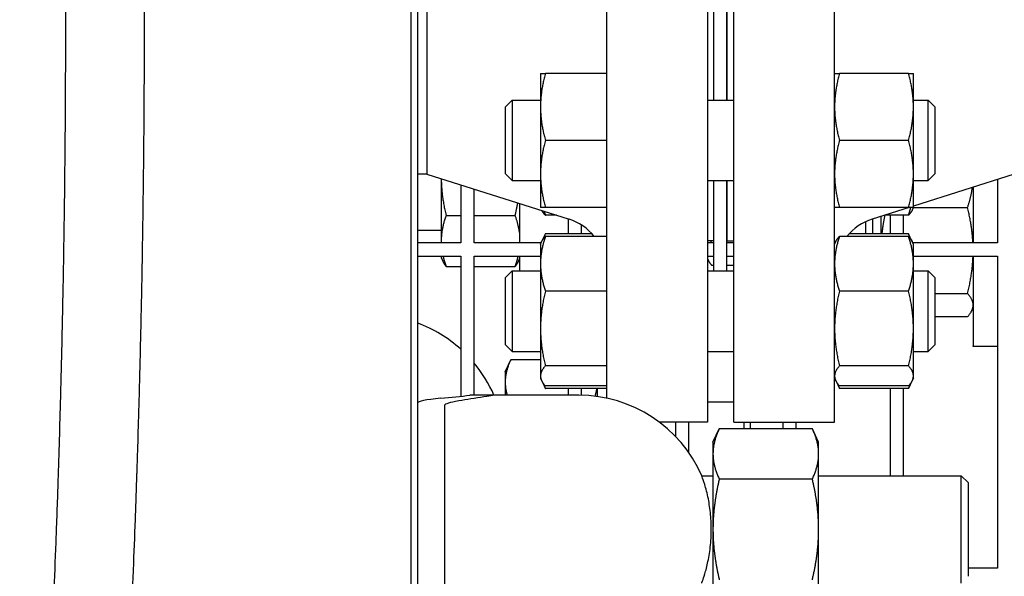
# Model space of a CAD drawing. Header units: inches. Extents: x 24 to 1128, y -69 to 748.
# Tile 642 of 656: x 764.44 to 773.61, y 613.48 to 618.67. Entities that reach past the tile are written whole.
import ezdxf

# ---------------------------------------------------------------- set-up
doc = ezdxf.new("R2010")
doc.units = ezdxf.units.IN
doc.header["$LTSCALE"] = 32
doc.header["$MEASUREMENT"] = 0
doc.layers.add('Visible (ANSI)', color=7, linetype='Continuous', lineweight=30)

msp = doc.modelspace()

# ---------------------------------------------------------------- linework, layer by layer
at = {"layer": 'Visible (ANSI)'}
for p, q in [((768.08505, 628.66844), (768.08505, 608.66853)), ((768.14755, 608.73103), (768.14755, 628.60594)), ((770.84563, 622.41853), (770.84563, 614.91853)), ((771.09013, 614.91853), (771.09013, 622.41853)), ((772.03013, 614.91853), (772.03013, 622.41853)), ((769.90563, 622.19546), (769.90563, 615.1416)), ((768.2323, 620.10853), (768.2323, 617.22853)), ((770.90513, 617.91844), (770.90513, 619.41862)), ((771.02513, 617.91844), (771.02513, 619.41862)), ((771.03013, 617.91844), (771.03013, 619.41862)), ((769.29113, 618.16844), (769.29113, 617.85594)), ((769.90563, 618.16844), (769.33622, 618.16844)), ((772.71905, 618.16844), (772.07522, 618.16844)), ((772.76413, 617.85594), (772.76413, 618.16844)), ((768.96513, 617.85594), (769.02763, 617.91844)), ((769.02763, 617.91844), (769.02763, 617.16844)), ((769.02763, 617.91844), (769.29113, 617.91844)), ((770.84563, 617.91844), (771.09013, 617.91844)), ((772.76413, 617.91844), (772.90263, 617.91844)), ((772.90263, 617.16844), (772.90263, 617.91844)), ((772.96513, 617.85594), (772.90263, 617.91844)), ((768.96513, 617.23094), (768.96513, 617.85594)), ((769.29113, 617.85594), (769.29113, 617.23094)), ((772.76413, 617.23094), (772.76413, 617.85594)), ((772.96513, 617.85594), (772.96513, 617.23094)), ((769.90563, 617.54344), (769.33622, 617.54344)), ((772.71905, 617.54344), (772.07522, 617.54344)), ((768.2323, 617.22853), (768.14755, 617.22853)), ((768.2323, 617.22853), (769.55661, 616.80908)), ((768.96513, 617.23094), (769.02763, 617.16844)), ((769.29113, 617.23094), (769.29113, 616.91844)), ((772.76413, 616.91844), (772.76413, 617.23094)), ((773.70347, 617.22853), (772.76413, 616.93101)), ((772.96513, 617.23094), (772.90263, 617.16844)), ((768.36663, 617.18598), (768.36663, 616.60722)), ((769.02763, 617.16844), (769.29113, 617.16844)), ((770.84563, 617.16844), (771.09013, 617.16844)), ((770.90513, 616.32732), (770.90513, 617.16844)), ((771.02513, 616.32732), (771.02513, 617.16844)), ((771.03013, 616.60853), (771.03013, 617.16844)), ((772.76413, 617.16844), (772.90263, 617.16844)), ((773.54813, 617.17933), (773.54813, 616.58853)), ((768.54813, 617.12849), (768.54813, 616.58853)), ((768.67313, 616.58853), (768.67313, 617.0889)), ((773.32063, 617.10727), (773.32063, 616.58853)), ((769.09563, 616.95508), (769.09563, 616.58853)), ((769.90563, 616.91844), (769.33622, 616.91844)), ((772.71905, 616.91844), (772.07522, 616.91844)), ((772.72444, 616.91844), (772.37916, 616.80908)), ((772.76413, 616.91844), (772.75385, 616.89639)), ((772.76377, 616.91765), (773.26877, 616.91765)), ((768.41172, 616.84487), (768.54813, 616.84487)), ((768.67313, 616.84487), (769.05555, 616.84487)), ((769.43895, 616.84634), (769.33622, 616.84634)), ((769.54813, 616.81176), (769.54813, 616.67401)), ((772.32063, 616.67401), (772.32063, 616.78641)), ((772.38313, 616.81034), (772.38313, 616.67401)), ((772.46163, 616.8352), (772.46163, 616.67401)), ((772.71905, 616.84634), (772.49682, 616.84634)), ((772.54813, 616.84634), (772.54813, 616.67401)), ((772.67313, 616.67401), (772.67313, 616.84634)), ((768.36663, 616.70254), (768.14755, 616.70254)), ((769.30141, 616.59937), (769.33622, 616.67401)), ((769.77075, 616.67401), (769.33622, 616.67401)), ((769.67313, 616.67401), (769.67313, 616.75484)), ((771.02513, 616.72853), (771.03013, 616.72853)), ((772.71905, 616.67401), (772.16501, 616.67401)), ((772.75385, 616.59937), (772.71905, 616.67401)), ((768.54813, 616.58853), (768.14755, 616.58853)), ((768.36663, 616.60722), (768.36663, 616.58853)), ((769.29636, 616.58853), (768.67313, 616.58853)), ((769.29113, 616.57732), (769.30141, 616.59937)), ((769.90563, 616.64942), (769.33622, 616.64942)), ((770.90513, 616.60853), (770.84563, 616.60853)), ((770.90513, 616.58853), (770.84563, 616.58853)), ((771.09013, 616.58853), (771.02513, 616.58853)), ((771.03013, 616.60853), (771.09013, 616.60853)), ((772.03013, 616.57732), (772.04041, 616.59937)), ((772.71905, 616.64942), (772.07522, 616.64942)), ((772.76413, 616.57732), (772.75385, 616.59937)), ((773.54813, 616.58853), (772.75891, 616.58853)), ((769.29113, 616.57732), (769.29113, 616.39427)), ((772.76413, 616.39427), (772.76413, 616.57732)), ((768.14755, 616.46353), (768.54813, 616.46353)), ((768.36663, 616.46353), (768.36663, 616.45254)), ((768.36663, 616.45254), (768.38307, 616.41728)), ((768.54813, 616.46353), (768.54813, 615.15909)), ((768.67313, 615.16853), (768.67313, 616.46353)), ((768.67313, 616.46353), (769.29113, 616.46353)), ((769.09563, 616.44182), (769.08419, 616.41728)), ((769.09563, 616.46353), (769.09563, 616.32732)), ((770.84563, 616.46353), (770.90513, 616.46353)), ((770.84563, 616.44182), (770.85137, 616.42952)), ((771.02513, 616.46353), (771.09013, 616.46353)), ((772.76413, 616.46353), (773.54813, 616.46353)), ((773.32063, 616.46353), (773.32063, 615.62817)), ((773.54813, 616.46353), (773.54813, 613.55728)), ((768.41172, 616.36958), (768.54813, 616.36958)), ((768.67313, 616.36958), (769.05555, 616.36958)), ((768.96513, 616.26482), (769.02763, 616.32732)), ((769.02763, 616.32732), (769.02763, 615.57732)), ((769.02763, 616.32732), (769.29113, 616.32732)), ((769.29113, 616.39427), (769.29113, 615.79056)), ((770.84563, 616.32732), (771.09013, 616.32732)), ((770.88572, 616.37942), (770.90513, 616.37942)), ((771.02513, 616.37942), (771.09013, 616.37942)), ((772.76413, 615.79056), (772.76413, 616.39427)), ((772.76413, 616.32732), (772.90263, 616.32732)), ((772.90263, 615.57732), (772.90263, 616.32732)), ((772.96513, 616.26482), (772.90263, 616.32732)), ((768.96513, 615.63982), (768.96513, 616.26482)), ((772.96513, 616.26482), (772.96513, 615.63982)), ((769.90563, 616.13911), (769.33622, 616.13911)), ((772.71905, 616.13911), (772.07522, 616.13911)), ((772.96513, 616.11571), (773.26877, 616.11571)), ((773.32063, 615.98377), (773.30881, 615.95841)), ((772.96513, 615.90083), (773.26877, 615.90083)), ((769.29113, 615.79056), (769.29113, 615.34862)), ((772.76413, 615.34862), (772.76413, 615.79056)), ((768.96513, 615.63982), (769.02763, 615.57732)), ((769.02763, 615.57732), (769.29113, 615.57732)), ((770.84563, 615.57732), (771.09013, 615.57732)), ((772.76413, 615.57732), (772.90263, 615.57732)), ((772.96513, 615.63982), (772.90263, 615.57732)), ((773.32063, 615.62405), (773.32063, 615.62817)), ((773.54813, 615.62405), (773.32063, 615.62405)), ((768.9624, 615.38753), (769.01413, 615.49846)), ((769.29113, 615.49876), (769.01427, 615.49876)), ((768.9624, 615.38753), (768.9624, 615.29097)), ((769.90563, 615.44201), (769.33622, 615.44201)), ((772.71905, 615.44201), (772.07522, 615.44201)), ((769.29113, 615.34862), (769.29113, 615.32732)), ((769.29113, 615.32732), (769.30141, 615.30528)), ((769.30141, 615.30528), (769.33622, 615.23064)), ((772.03013, 615.32732), (772.04041, 615.30528)), ((772.04041, 615.30528), (772.07522, 615.23064)), ((772.75385, 615.30528), (772.71905, 615.23064)), ((772.76413, 615.32732), (772.75385, 615.30528)), ((772.76413, 615.32732), (772.76413, 615.34862)), ((768.9624, 615.29097), (768.9624, 615.16853)), ((769.90563, 615.25523), (769.33622, 615.25523)), ((769.90563, 615.23064), (769.33622, 615.23064)), ((769.54813, 615.23064), (769.54813, 615.16853)), ((769.67313, 615.16827), (769.67313, 615.23064)), ((769.8214, 615.15638), (769.8214, 615.23064)), ((772.71905, 615.25523), (772.07522, 615.25523)), ((772.71905, 615.23064), (772.07522, 615.23064)), ((772.54813, 615.23064), (772.54813, 614.41853)), ((772.67313, 614.41853), (772.67313, 615.23064)), ((768.86061, 615.16853), (768.6343, 615.16853)), ((769.39755, 615.16853), (768.86061, 615.16853)), ((769.64755, 615.16853), (769.39755, 615.16853)), ((768.39755, 615.07148), (768.39755, 614.73152)), ((770.84563, 615.10603), (771.09013, 615.10603)), ((770.84563, 614.91853), (770.39755, 614.91853)), ((770.54813, 614.91853), (770.54813, 614.7854)), ((770.67313, 614.63315), (770.67313, 614.91853)), ((770.89755, 614.73103), (770.95617, 614.85672)), ((771.82294, 614.85672), (770.95617, 614.85672)), ((771.09013, 614.91853), (772.03013, 614.91853)), ((771.1881, 614.85672), (771.1881, 614.91853)), ((771.24365, 614.91853), (771.24365, 614.85672)), ((771.54813, 614.91853), (771.54813, 614.85672)), ((771.67313, 614.85672), (771.67313, 614.91853)), ((771.88155, 614.73103), (771.82294, 614.85672)), ((768.39755, 614.73152), (768.39755, 613.10554)), ((770.89755, 614.73103), (770.89755, 614.62218)), ((771.88155, 614.62218), (771.88155, 614.73103)), ((770.89755, 614.62218), (770.89755, 613.91853)), ((771.88155, 613.91853), (771.88155, 614.62218)), ((770.7932, 614.41853), (770.89755, 614.41853)), ((771.82294, 614.38763), (770.95617, 614.38763)), ((771.88155, 614.41853), (773.21005, 614.41853)), ((773.21005, 613.41853), (773.21005, 614.41853)), ((773.27255, 614.35603), (773.21005, 614.41853)), ((773.27255, 614.35603), (773.27255, 613.48103)), ((770.89755, 613.91853), (770.89755, 613.21488)), ((771.88155, 613.21488), (771.88155, 613.91853)), ((773.54813, 613.55728), (773.27255, 613.55728))]:
    msp.add_line(p, q, dxfattribs=at)
for centre, radius, start, end in [((769.40563, 616.33242), 0.5, 39.346629, 72.425284), ((772.53013, 616.33242), 0.5, 107.574716, 140.653371), ((767.7124, 614.66853), 1.25, 48.042221, 69.627678), ((767.7124, 614.66853), 1.25, 23.578178, 39.773204), ((769.64755, 613.91853), 1.25, 23.578178, 90)]:
    msp.add_arc(centre, radius, start, end, dxfattribs=at)
for centre, major_axis, end_param in [((770.14755, 615.09733), (2, 0), 3.1415927), ((759.74755, 615.34843), (-9.65, 0), 2.7411956)]:
    msp.add_ellipse(centre, major_axis=major_axis, ratio=0.0478289, start_param=2.6741063, end_param=end_param, dxfattribs=at)
for points, knots in [([(764.86993, 618.66853), (764.86993, 618.66889), (764.86993, 618.66924), (764.86993, 618.6696), (764.86993, 618.75463), (764.86984, 618.83964), (764.86968, 618.92463), (764.86945, 619.0401), (764.86908, 619.15552), (764.86855, 619.27083), (764.86854, 619.27159), (764.86854, 619.27235), (764.86854, 619.2731), (764.86748, 619.50263), (764.86583, 619.73182), (764.86358, 619.96057), (764.86356, 619.96289), (764.86354, 619.96521), (764.86352, 619.96753), (764.86241, 620.07978), (764.86116, 620.19191), (764.85977, 620.30386), (764.85973, 620.3069), (764.85969, 620.30994), (764.85965, 620.31299), (764.85763, 620.47519), (764.8553, 620.63703), (764.85269, 620.79835)], [0.964299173, 0.964299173, 0.964299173, 0.964299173, 0.964317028, 0.964317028, 0.964317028, 0.968571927, 0.968571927, 0.968571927, 0.974353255, 0.974353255, 0.974353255, 0.974391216, 0.974391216, 0.974391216, 0.985898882, 0.985898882, 0.985898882, 0.986015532, 0.986015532, 0.986015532, 0.991663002, 0.991663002, 0.991663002, 0.991816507, 0.991816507, 0.991816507, 1, 1, 1, 1]), ([(765.60295, 618.66853), (765.60295, 618.74997), (765.60287, 618.83144), (765.60271, 618.91292), (765.6025, 619.02363), (765.60215, 619.13435), (765.60165, 619.24502), (765.60165, 619.24574), (765.60165, 619.24647), (765.60164, 619.2472), (765.60065, 619.46749), (765.59909, 619.68759), (765.59698, 619.90705), (765.59696, 619.90928), (765.59694, 619.9115), (765.59692, 619.91373), (765.59587, 620.02143), (765.5947, 620.12897), (765.59339, 620.2363), (765.59335, 620.23922), (765.59331, 620.24214), (765.59328, 620.24505), (765.59137, 620.40057), (765.58919, 620.55564), (765.58673, 620.71012)], [0.964317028, 0.964317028, 0.964317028, 0.964317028, 0.968571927, 0.968571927, 0.968571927, 0.974353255, 0.974353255, 0.974353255, 0.974391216, 0.974391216, 0.974391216, 0.985898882, 0.985898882, 0.985898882, 0.986015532, 0.986015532, 0.986015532, 0.991663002, 0.991663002, 0.991663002, 0.991816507, 0.991816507, 0.991816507, 1, 1, 1, 1]), ([(764.44081, 608.0565), (764.44081, 608.0565), (764.44185, 608.06931), (764.44388, 608.09443), (764.44453, 608.10249), (764.44528, 608.11182), (764.44613, 608.12239), (764.44616, 608.12283), (764.4462, 608.12328), (764.44624, 608.12373), (764.44804, 608.14623), (764.45029, 608.17426), (764.45296, 608.20767), (764.45419, 608.22307), (764.45551, 608.23965), (764.45691, 608.25739), (764.457, 608.25854), (764.4571, 608.2597), (764.45719, 608.26086), (764.45862, 608.27887), (764.46014, 608.29805), (764.46174, 608.31836), (764.46186, 608.31986), (764.46198, 608.32137), (764.4621, 608.32289), (764.46388, 608.34547), (764.46576, 608.36941), (764.46774, 608.39464), (764.46946, 608.41661), (764.47126, 608.43965), (764.47313, 608.46372), (764.47331, 608.46607), (764.4735, 608.46843), (764.47368, 608.4708), (764.4756, 608.49547), (764.47759, 608.52119), (764.47966, 608.5479), (764.47987, 608.55068), (764.48009, 608.55347), (764.4803, 608.55627), (764.48262, 608.58629), (764.48502, 608.61753), (764.48749, 608.64987), (764.48967, 608.67847), (764.49193, 608.70807), (764.49424, 608.73864), (764.49451, 608.74221), (764.49478, 608.7458), (764.49505, 608.74939), (764.49739, 608.78029), (764.49979, 608.81216), (764.50225, 608.84496), (764.50255, 608.84898), (764.50285, 608.85302), (764.50316, 608.85707), (764.50543, 608.88744), (764.50775, 608.91859), (764.51012, 608.95048), (764.51056, 608.95644), (764.511, 608.96243), (764.51145, 608.96844), (764.5141, 609.00432), (764.51681, 609.04111), (764.51956, 609.07878), (764.51993, 609.08381), (764.5203, 609.08886), (764.52067, 609.09392), (764.52334, 609.13047), (764.52606, 609.16784), (764.52881, 609.206), (764.5292, 609.21147), (764.5296, 609.21696), (764.53, 609.22246), (764.5329, 609.26272), (764.53584, 609.30386), (764.53883, 609.34582), (764.54195, 609.38971), (764.54512, 609.43456), (764.54833, 609.48033), (764.54877, 609.48658), (764.5492, 609.49284), (764.54964, 609.49912), (764.55258, 609.54106), (764.55554, 609.58375), (764.55854, 609.62713), (764.559, 609.63379), (764.55946, 609.64047), (764.55992, 609.64716), (764.56283, 609.68954), (764.56577, 609.73255), (764.56873, 609.77615), (764.57235, 609.82948), (764.57601, 609.88388), (764.5797, 609.93924), (764.58019, 609.94667), (764.58069, 609.95412), (764.58118, 609.96159), (764.5843, 610.00849), (764.58743, 610.05607), (764.59058, 610.10423), (764.59109, 610.112), (764.5916, 610.11978), (764.5921, 610.12758), (764.59478, 610.16865), (764.59746, 610.21013), (764.60015, 610.25197), (764.60549, 610.33509), (764.61087, 610.42023), (764.61628, 610.507), (764.6168, 610.51539), (764.61732, 610.5238), (764.61784, 610.53222), (764.62225, 610.60326), (764.62667, 610.67536), (764.63108, 610.74826), (764.63148, 610.75493), (764.63188, 610.76162), (764.63229, 610.76831), (764.6324, 610.77029), (764.63252, 610.77228), (764.63264, 610.77426), (764.63794, 610.86229), (764.64325, 610.95196), (764.64855, 611.04305), (764.65266, 611.11362), (764.65675, 611.18503), (764.66083, 611.2571), (764.66134, 611.26616), (764.66185, 611.27522), (764.66236, 611.2843), (764.66304, 611.29634), (764.66372, 611.3084), (764.66439, 611.32048), (764.66815, 611.38762), (764.67191, 611.45549), (764.67564, 611.52399), (764.67614, 611.53314), (764.67663, 611.5423), (764.67713, 611.55147), (764.68342, 611.66726), (764.68964, 611.78483), (764.69577, 611.90373), (764.6988, 611.96236), (764.7018, 612.02144), (764.70479, 612.08092), (764.70525, 612.09007), (764.70571, 612.09923), (764.70617, 612.10839), (764.71049, 612.19493), (764.71477, 612.28228), (764.719, 612.37027), (764.71943, 612.37938), (764.71987, 612.3885), (764.72031, 612.39763), (764.72214, 612.43606), (764.72397, 612.47462), (764.72578, 612.51328), (764.73281, 612.66305), (764.73969, 612.81521), (764.74636, 612.96897), (764.74674, 612.97777), (764.74712, 612.98658), (764.7475, 612.99539), (764.74966, 613.04528), (764.7518, 613.09534), (764.75391, 613.14553), (764.75575, 613.18941), (764.75758, 613.23345), (764.7594, 613.27763), (764.75975, 613.28615), (764.7601, 613.29467), (764.76044, 613.3032), (764.7671, 613.46614), (764.77353, 613.63105), (764.77969, 613.79715), (764.78097, 613.83153), (764.78223, 613.866), (764.78349, 613.90053), (764.78377, 613.90844), (764.78406, 613.91634), (764.78434, 613.92425), (764.78449, 613.92816), (764.78463, 613.93206), (764.78477, 613.93597), (764.78809, 614.02809), (764.79133, 614.12071), (764.79448, 614.21374), (764.79473, 614.22128), (764.79499, 614.22882), (764.79524, 614.23637), (764.79546, 614.24288), (764.79568, 614.2494), (764.7959, 614.25592), (764.79823, 614.32535), (764.80052, 614.395), (764.80275, 614.46482), (764.80686, 614.59341), (764.81081, 614.72288), (764.81459, 614.85293), (764.81478, 614.85963), (764.81498, 614.86633), (764.81517, 614.87303), (764.81778, 614.96354), (764.82031, 615.05434), (764.82275, 615.14534), (764.82304, 615.15631), (764.82334, 615.16729), (764.82363, 615.17828), (764.82379, 615.18449), (764.82396, 615.1907), (764.82412, 615.19691), (764.82971, 615.40869), (764.83484, 615.6224), (764.83946, 615.83684), (764.83947, 615.83751), (764.83949, 615.83817), (764.8395, 615.83884), (764.83961, 615.844), (764.83972, 615.84916), (764.83983, 615.85432), (764.8421, 615.96035), (764.84425, 616.06675), (764.84627, 616.17342), (764.84636, 616.17801), (764.84645, 616.1826), (764.84653, 616.1872), (764.84873, 616.30363), (764.85078, 616.42037), (764.85267, 616.53727), (764.85435, 616.64111), (764.85591, 616.74521), (764.85736, 616.84949), (764.8574, 616.85288), (764.85745, 616.85627), (764.8575, 616.85967), (764.85901, 616.96972), (764.86039, 617.07997), (764.86163, 617.19033), (764.86166, 617.19312), (764.86169, 617.1959), (764.86172, 617.19869), (764.86189, 617.21388), (764.86206, 617.22907), (764.86222, 617.24426), (764.86451, 617.45562), (764.86629, 617.66758), (764.86756, 617.87983), (764.86757, 617.88132), (764.86758, 617.88281), (764.86759, 617.88431), (764.86773, 617.90802), (764.86787, 617.93174), (764.86799, 617.95546), (764.86849, 618.04607), (764.86888, 618.13691), (764.86919, 618.22784), (764.86919, 618.22878), (764.86919, 618.22971), (764.8692, 618.23065), (764.86968, 618.37653), (764.86993, 618.52266), (764.86993, 618.66853)], [0.71398895, 0.71398895, 0.71398895, 0.71398895, 0.72579992, 0.72579992, 0.72579992, 0.72958748, 0.72958748, 0.72958748, 0.72974737, 0.72974737, 0.72974737, 0.7377261, 0.7377261, 0.7377261, 0.74140385, 0.74140385, 0.74140385, 0.74164272, 0.74164272, 0.74164272, 0.74534639, 0.74534639, 0.74534639, 0.74562035, 0.74562035, 0.74562035, 0.74970492, 0.74970492, 0.74970492, 0.75326228, 0.75326228, 0.75326228, 0.75360956, 0.75360956, 0.75360956, 0.75722611, 0.75722611, 0.75722611, 0.75760249, 0.75760249, 0.75760249, 0.76163769, 0.76163769, 0.76163769, 0.76520649, 0.76520649, 0.76520649, 0.76562338, 0.76562338, 0.76562338, 0.76920437, 0.76920437, 0.76920437, 0.7696436, 0.7696436, 0.7696436, 0.77293717, 0.77293717, 0.77293717, 0.77355333, 0.77355333, 0.77355333, 0.77722937, 0.77722937, 0.77722937, 0.7777203, 0.7777203, 0.7777203, 0.78126499, 0.78126499, 0.78126499, 0.78177301, 0.78177301, 0.78177301, 0.78549116, 0.78549116, 0.78549116, 0.78937916, 0.78937916, 0.78937916, 0.78990992, 0.78990992, 0.78990992, 0.79345418, 0.79345418, 0.79345418, 0.79399851, 0.79399851, 0.79399851, 0.79744416, 0.79744416, 0.79744416, 0.80165798, 0.80165798, 0.80165798, 0.80222384, 0.80222384, 0.80222384, 0.8057777, 0.8057777, 0.8057777, 0.80635088, 0.80635088, 0.80635088, 0.80936922, 0.80936922, 0.80936922, 0.81536594, 0.81536594, 0.81536594, 0.81594612, 0.81594612, 0.81594612, 0.82083889, 0.82083889, 0.82083889, 0.82128697, 0.82128697, 0.82128697, 0.82141991, 0.82141991, 0.82141991, 0.8273107, 0.8273107, 0.8273107, 0.83187477, 0.83187477, 0.83187477, 0.83244819, 0.83244819, 0.83244819, 0.83320881, 0.83320881, 0.83320881, 0.83743787, 0.83743787, 0.83743787, 0.83800267, 0.83800267, 0.83800267, 0.84513402, 0.84513402, 0.84513402, 0.84865039, 0.84865039, 0.84865039, 0.84919135, 0.84919135, 0.84919135, 0.85429684, 0.85429684, 0.85429684, 0.85482562, 0.85482562, 0.85482562, 0.85705249, 0.85705249, 0.85705249, 0.86567992, 0.86567992, 0.86567992, 0.86617362, 0.86617362, 0.86617362, 0.86897002, 0.86897002, 0.86897002, 0.87141464, 0.87141464, 0.87141464, 0.8718858, 0.8718858, 0.8718858, 0.88088877, 0.88088877, 0.88088877, 0.88275266, 0.88275266, 0.88275266, 0.88317916, 0.88317916, 0.88317916, 0.88338976, 0.88338976, 0.88338976, 0.88835456, 0.88835456, 0.88835456, 0.88875702, 0.88875702, 0.88875702, 0.88910446, 0.88910446, 0.88910446, 0.89280535, 0.89280535, 0.89280535, 0.89962106, 0.89962106, 0.89962106, 0.89997213, 0.89997213, 0.89997213, 0.90471307, 0.90471307, 0.90471307, 0.9052848, 0.9052848, 0.9052848, 0.90560805, 0.90560805, 0.90560805, 0.91662461, 0.91662461, 0.91662461, 0.91665893, 0.91665893, 0.91665893, 0.91692393, 0.91692393, 0.91692393, 0.92236871, 0.92236871, 0.92236871, 0.92260316, 0.92260316, 0.92260316, 0.92854523, 0.92854523, 0.92854523, 0.93382372, 0.93382372, 0.93382372, 0.93399547, 0.93399547, 0.93399547, 0.93956538, 0.93956538, 0.93956538, 0.93970596, 0.93970596, 0.93970596, 0.94047244, 0.94047244, 0.94047244, 0.95113586, 0.95113586, 0.95113586, 0.95121075, 0.95121075, 0.95121075, 0.95240219, 0.95240219, 0.95240219, 0.95695276, 0.95695276, 0.95695276, 0.95699956, 0.95699956, 0.95699956, 0.96429917, 0.96429917, 0.96429917, 0.96429917]), ([(765.21159, 608.66853), (765.21159, 608.66853), (765.21159, 608.66853), (765.21159, 608.66853), (765.2116, 608.66861), (765.21251, 608.68014), (765.21426, 608.70254), (765.21483, 608.70973), (765.21548, 608.71806), (765.21622, 608.72752), (765.21625, 608.72792), (765.21628, 608.72832), (765.21631, 608.72873), (765.21788, 608.74887), (765.21985, 608.77408), (765.22219, 608.80423), (765.22326, 608.81812), (765.22442, 608.8331), (765.22566, 608.84909), (765.22574, 608.85013), (765.22582, 608.85117), (765.2259, 608.85222), (765.22715, 608.86845), (765.22848, 608.88572), (765.22988, 608.90398), (765.22999, 608.90534), (765.23009, 608.90669), (765.23019, 608.90806), (765.23175, 608.92837), (765.2334, 608.9499), (765.23513, 608.97264), (765.23664, 608.99244), (765.23822, 609.01322), (765.23986, 609.03494), (765.24003, 609.03706), (765.24019, 609.03919), (765.24035, 609.04133), (765.24203, 609.06361), (765.24379, 609.08686), (765.2456, 609.11103), (765.24579, 609.11355), (765.24598, 609.11607), (765.24617, 609.11861), (765.24821, 609.14579), (765.25033, 609.17413), (765.25251, 609.20352), (765.25445, 609.22951), (765.25644, 609.25642), (765.25849, 609.28421), (765.25873, 609.28745), (765.25897, 609.29071), (765.25921, 609.29398), (765.26128, 609.32207), (765.2634, 609.35104), (765.26558, 609.38086), (765.26585, 609.38452), (765.26611, 609.38819), (765.26638, 609.39187), (765.26839, 609.41949), (765.27045, 609.44782), (765.27254, 609.47682), (765.27294, 609.48224), (765.27333, 609.48769), (765.27372, 609.49316), (765.27608, 609.52581), (765.27848, 609.55934), (765.28093, 609.59372), (765.28126, 609.59832), (765.28159, 609.60292), (765.28191, 609.60755), (765.28429, 609.64092), (765.28671, 609.67509), (765.28917, 609.71003), (765.28952, 609.71503), (765.28987, 609.72006), (765.29023, 609.72509), (765.29281, 609.76197), (765.29545, 609.79968), (765.29812, 609.8382), (765.30091, 609.87848), (765.30375, 609.91966), (765.30662, 609.96174), (765.30702, 609.96748), (765.30741, 609.97324), (765.3078, 609.97902), (765.31043, 610.01758), (765.31309, 610.05682), (765.31578, 610.09672), (765.31619, 610.10285), (765.3166, 610.10899), (765.31702, 610.11515), (765.31963, 610.15413), (765.32227, 610.19374), (765.32493, 610.23394), (765.32819, 610.28311), (765.33148, 610.33331), (765.33481, 610.38445), (765.33525, 610.39132), (765.3357, 610.3982), (765.33615, 610.4051), (765.33896, 610.44844), (765.34179, 610.49244), (765.34463, 610.53704), (765.34509, 610.54424), (765.34555, 610.55144), (765.34601, 610.55867), (765.34843, 610.59671), (765.35086, 610.63517), (765.35329, 610.67402), (765.35813, 610.75121), (765.36302, 610.83022), (765.36792, 610.91084), (765.36839, 610.91864), (765.36887, 610.92646), (765.36934, 610.93429), (765.37335, 611.00033), (765.37736, 611.06743), (765.38138, 611.13549), (765.38175, 611.14172), (765.38212, 611.14796), (765.38249, 611.15421), (765.38259, 611.15606), (765.3827, 611.15792), (765.38281, 611.15977), (765.38765, 611.24199), (765.3925, 611.32569), (765.39733, 611.41077), (765.40108, 611.47669), (765.40482, 611.54343), (765.40855, 611.61094), (765.40902, 611.61942), (765.40949, 611.62792), (765.40996, 611.63642), (765.41058, 611.6477), (765.4112, 611.65901), (765.41182, 611.67033), (765.41527, 611.73329), (765.41871, 611.79692), (765.42214, 611.86118), (765.42259, 611.86976), (765.42305, 611.87835), (765.42351, 611.88696), (765.42927, 611.99559), (765.435, 612.10601), (765.44065, 612.21803), (765.44344, 612.27327), (765.44621, 612.32892), (765.44896, 612.38495), (765.44938, 612.39357), (765.44981, 612.4022), (765.45023, 612.41084), (765.45422, 612.49236), (765.45817, 612.57468), (765.46207, 612.65771), (765.46248, 612.66631), (765.46288, 612.67492), (765.46328, 612.68354), (765.46498, 612.71982), (765.46667, 612.75624), (765.46835, 612.79278), (765.47485, 612.93438), (765.48122, 613.07818), (765.48741, 613.22378), (765.48776, 613.23211), (765.48812, 613.24045), (765.48847, 613.24879), (765.49047, 613.29605), (765.49245, 613.3435), (765.49442, 613.39111), (765.49613, 613.43274), (765.49783, 613.47451), (765.49952, 613.51643), (765.49984, 613.52451), (765.50017, 613.53259), (765.50049, 613.54068), (765.50668, 613.69525), (765.51266, 613.85171), (765.51841, 614.0097), (765.51959, 614.04241), (765.52077, 614.07519), (765.52194, 614.10804), (765.52221, 614.11556), (765.52248, 614.12308), (765.52274, 614.1306), (765.52288, 614.13432), (765.52301, 614.13803), (765.52314, 614.14175), (765.52623, 614.22939), (765.52925, 614.31751), (765.5322, 614.40607), (765.53244, 614.41325), (765.53267, 614.42043), (765.53291, 614.42761), (765.53312, 614.43381), (765.53332, 614.44002), (765.53353, 614.44622), (765.5357, 614.51233), (765.53784, 614.57867), (765.53992, 614.64521), (765.54377, 614.76777), (765.54746, 614.89119), (765.55099, 615.01527), (765.55118, 615.02167), (765.55136, 615.02806), (765.55154, 615.03445), (765.55398, 615.12081), (765.55635, 615.20748), (765.55864, 615.29439), (765.55891, 615.30487), (765.55919, 615.31536), (765.55946, 615.32585), (765.55961, 615.33178), (765.55977, 615.33771), (765.55992, 615.34365), (765.56516, 615.54589), (765.56997, 615.75002), (765.5743, 615.95524), (765.57432, 615.95588), (765.57433, 615.95652), (765.57434, 615.95716), (765.57445, 615.9621), (765.57455, 615.96704), (765.57465, 615.97197), (765.57678, 616.07344), (765.5788, 616.17522), (765.5807, 616.27727), (765.58078, 616.28166), (765.58086, 616.28606), (765.58095, 616.29045), (765.58301, 616.40185), (765.58493, 616.51357), (765.58671, 616.62557), (765.58829, 616.72506), (765.58976, 616.82476), (765.59112, 616.92465), (765.59116, 616.9279), (765.59121, 616.93115), (765.59125, 616.9344), (765.59267, 617.03981), (765.59397, 617.14543), (765.59513, 617.2512), (765.59516, 617.25387), (765.59519, 617.25654), (765.59522, 617.25921), (765.59538, 617.27376), (765.59554, 617.28832), (765.59569, 617.30288), (765.59784, 617.50547), (765.59952, 617.70873), (765.60072, 617.9122), (765.60073, 617.91363), (765.60074, 617.91506), (765.60075, 617.91649), (765.60088, 617.93922), (765.60101, 617.96196), (765.60113, 617.9847), (765.60159, 618.07155), (765.60196, 618.15855), (765.60225, 618.24562), (765.60225, 618.24652), (765.60226, 618.24741), (765.60226, 618.24831), (765.60272, 618.38798), (765.60294, 618.52778), (765.60295, 618.6675), (765.60295, 618.66785), (765.60295, 618.66819), (765.60295, 618.66853)], [0.71394633, 0.71394633, 0.71394633, 0.71394633, 0.71398895, 0.71398895, 0.71398895, 0.72579992, 0.72579992, 0.72579992, 0.72958748, 0.72958748, 0.72958748, 0.72974737, 0.72974737, 0.72974737, 0.7377261, 0.7377261, 0.7377261, 0.74140385, 0.74140385, 0.74140385, 0.74164272, 0.74164272, 0.74164272, 0.74534639, 0.74534639, 0.74534639, 0.74562035, 0.74562035, 0.74562035, 0.74970492, 0.74970492, 0.74970492, 0.75326228, 0.75326228, 0.75326228, 0.75360956, 0.75360956, 0.75360956, 0.75722611, 0.75722611, 0.75722611, 0.75760249, 0.75760249, 0.75760249, 0.76163769, 0.76163769, 0.76163769, 0.76520649, 0.76520649, 0.76520649, 0.76562338, 0.76562338, 0.76562338, 0.76920437, 0.76920437, 0.76920437, 0.7696436, 0.7696436, 0.7696436, 0.77293717, 0.77293717, 0.77293717, 0.77355333, 0.77355333, 0.77355333, 0.77722937, 0.77722937, 0.77722937, 0.7777203, 0.7777203, 0.7777203, 0.78126499, 0.78126499, 0.78126499, 0.78177301, 0.78177301, 0.78177301, 0.78549116, 0.78549116, 0.78549116, 0.78937916, 0.78937916, 0.78937916, 0.78990992, 0.78990992, 0.78990992, 0.79345418, 0.79345418, 0.79345418, 0.79399851, 0.79399851, 0.79399851, 0.79744416, 0.79744416, 0.79744416, 0.80165798, 0.80165798, 0.80165798, 0.80222384, 0.80222384, 0.80222384, 0.8057777, 0.8057777, 0.8057777, 0.80635088, 0.80635088, 0.80635088, 0.80936922, 0.80936922, 0.80936922, 0.81536594, 0.81536594, 0.81536594, 0.81594612, 0.81594612, 0.81594612, 0.82083889, 0.82083889, 0.82083889, 0.82128697, 0.82128697, 0.82128697, 0.82141991, 0.82141991, 0.82141991, 0.8273107, 0.8273107, 0.8273107, 0.83187477, 0.83187477, 0.83187477, 0.83244819, 0.83244819, 0.83244819, 0.83320881, 0.83320881, 0.83320881, 0.83743787, 0.83743787, 0.83743787, 0.83800267, 0.83800267, 0.83800267, 0.84513402, 0.84513402, 0.84513402, 0.84865039, 0.84865039, 0.84865039, 0.84919135, 0.84919135, 0.84919135, 0.85429684, 0.85429684, 0.85429684, 0.85482562, 0.85482562, 0.85482562, 0.85705249, 0.85705249, 0.85705249, 0.86567992, 0.86567992, 0.86567992, 0.86617362, 0.86617362, 0.86617362, 0.86897002, 0.86897002, 0.86897002, 0.87141464, 0.87141464, 0.87141464, 0.8718858, 0.8718858, 0.8718858, 0.88088877, 0.88088877, 0.88088877, 0.88275266, 0.88275266, 0.88275266, 0.88317916, 0.88317916, 0.88317916, 0.88338976, 0.88338976, 0.88338976, 0.88835456, 0.88835456, 0.88835456, 0.88875702, 0.88875702, 0.88875702, 0.88910446, 0.88910446, 0.88910446, 0.89280535, 0.89280535, 0.89280535, 0.89962106, 0.89962106, 0.89962106, 0.89997213, 0.89997213, 0.89997213, 0.90471307, 0.90471307, 0.90471307, 0.9052848, 0.9052848, 0.9052848, 0.90560805, 0.90560805, 0.90560805, 0.91662461, 0.91662461, 0.91662461, 0.91665893, 0.91665893, 0.91665893, 0.91692393, 0.91692393, 0.91692393, 0.92236871, 0.92236871, 0.92236871, 0.92260316, 0.92260316, 0.92260316, 0.92854523, 0.92854523, 0.92854523, 0.93382372, 0.93382372, 0.93382372, 0.93399547, 0.93399547, 0.93399547, 0.93956538, 0.93956538, 0.93956538, 0.93970596, 0.93970596, 0.93970596, 0.94047244, 0.94047244, 0.94047244, 0.95113586, 0.95113586, 0.95113586, 0.95121075, 0.95121075, 0.95121075, 0.95240219, 0.95240219, 0.95240219, 0.95695276, 0.95695276, 0.95695276, 0.95699956, 0.95699956, 0.95699956, 0.96429917, 0.96429917, 0.96429917, 0.96431703, 0.96431703, 0.96431703, 0.96431703]), ([(768.86061, 615.16853), (768.83896, 615.16465), (768.81595, 615.16079), (768.71442, 615.14439), (768.62991, 615.13226), (768.47699, 615.10682), (768.41114, 615.09327), (768.39941, 615.07999)], [17.2488301, 17.2488301, 17.2488301, 17.2488301, 17.8549099, 17.8549099, 19.8305901, 19.8305901, 22.111289, 22.111289, 22.111289, 22.111289]), ([(770.7932, 613.41853), (770.7932, 613.41853), (770.79578, 613.42533), (770.80567, 613.45325), (770.8133, 613.4755), (770.83128, 613.53578), (770.84167, 613.57473), (770.86064, 613.66579), (770.86902, 613.71772), (770.87718, 613.80041), (770.87915, 613.82818), (770.88118, 613.87645), (770.88162, 613.89667), (770.88166, 613.93676), (770.88128, 613.95658), (770.87945, 614.00355), (770.87764, 614.03045), (770.87031, 614.10866), (770.86289, 614.15753), (770.84377, 614.25479), (770.83164, 614.30036), (770.8103, 614.3713), (770.80133, 614.39625), (770.7944, 614.41534), (770.79323, 614.41854), (770.79322, 614.41854)], [-8.0628588, -8.0628588, -8.0628588, -8.0628588, -7.6997036, -7.6997036, -7.3009728, -7.3009728, -6.8679199, -6.8679199, -6.4231307, -6.4231307, -6.2064676, -6.2064676, -6.0521412, -6.0521412, -5.9009195, -5.9009195, -5.6915643, -5.6915643, -5.2782885, -5.2782885, -4.7802616, -4.7802616, -4.2826204, -4.2826204, -4.0319916, -4.0319916, -4.0319916, -4.0319916])]:
    msp.add_open_spline(points, degree=3, knots=knots, dxfattribs=at)
for points, weights in [([(769.29113, 618.16844), (769.29113, 618.16844), (769.33622, 618.16844)], [1, 1.0379548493, 1]), ([(769.33622, 618.16844), (769.29113, 618.00097), (769.29113, 617.85594)], [1, 1.0379548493, 1]), ([(772.03013, 618.16844), (772.03013, 618.16844), (772.07522, 618.16844)], [1, 1.0379548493, 1]), ([(772.07522, 618.16844), (772.03013, 618.00097), (772.03013, 617.85594)], [1, 1.0379548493, 1]), ([(772.71905, 618.16844), (772.76413, 618.16844), (772.76413, 618.16844)], [1, 1.0379548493, 1]), ([(772.76413, 617.85594), (772.76413, 618.00097), (772.71905, 618.16844)], [1, 1.0379548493, 1]), ([(769.29113, 617.85594), (769.29113, 617.71091), (769.33622, 617.54344)], [1, 1.0379548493, 1]), ([(772.03013, 617.85594), (772.03013, 617.71091), (772.07522, 617.54344)], [1, 1.0379548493, 1]), ([(772.71905, 617.54344), (772.76413, 617.71091), (772.76413, 617.85594)], [1, 1.0379548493, 1]), ([(769.33622, 617.54344), (769.29113, 617.37597), (769.29113, 617.23094)], [1, 1.0379548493, 1]), ([(772.07522, 617.54344), (772.03013, 617.37597), (772.03013, 617.23094)], [1, 1.0379548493, 1]), ([(772.76413, 617.23094), (772.76413, 617.37597), (772.71905, 617.54344)], [1, 1.0379548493, 1]), ([(769.29113, 617.23094), (769.29113, 617.08591), (769.33622, 616.91844)], [1, 1.0379548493, 1]), ([(772.03013, 617.23094), (772.03013, 617.08591), (772.07522, 616.91844)], [1, 1.0379548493, 1]), ([(772.71905, 616.91844), (772.76413, 617.08591), (772.76413, 617.23094)], [1, 1.0379548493, 1]), ([(768.3667, 617.18596), (768.36828, 617.02764), (768.41172, 616.84487)], [1.00276338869, 1.03651882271, 1]), ([(773.26877, 616.91765), (773.30154, 617.01705), (773.3134, 617.10498)], [1, 1.02365185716, 1.0178260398]), ([(769.05555, 616.84487), (769.06976, 616.90467), (769.07934, 616.96024)], [1, 1.01166231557, 1.01615771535]), ([(769.33622, 616.91844), (769.29113, 616.91844), (769.29113, 616.91844)], [1, 1.0379548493, 1]), ([(769.33622, 616.84634), (769.31624, 616.86853), (769.30531, 616.88867)], [1, 1.01647427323, 1.01864725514]), ([(769.32497, 616.88245), (769.33017, 616.8647), (769.33622, 616.84634)], [1.00858444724, 1.00493349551, 1]), ([(772.07522, 616.91844), (772.03013, 616.91844), (772.03013, 616.91844)], [1, 1.0379548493, 1]), ([(772.76413, 616.91844), (772.76413, 616.91844), (772.71905, 616.91844)], [1, 1.0379548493, 1]), ([(772.71905, 616.84634), (772.73132, 616.88356), (772.74012, 616.91844)], [1, 1.01005189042, 1.01477953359]), ([(772.75385, 616.89639), (772.74282, 616.87273), (772.71905, 616.84634)], [1.01895290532, 1.01965956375, 1]), ([(773.31884, 616.58853), (773.31123, 616.74171), (773.26877, 616.91765)], [1.01153140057, 1.03086465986, 1]), ([(768.41172, 616.84487), (768.36663, 616.71751), (768.36663, 616.60722)], [1, 1.0379548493, 1]), ([(769.09563, 616.68379), (769.08586, 616.75923), (769.05555, 616.84487)], [1.01693131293, 1.02520879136, 1]), ([(772.49749, 616.84634), (772.47897, 616.75688), (772.47013, 616.67401)], [1.01042043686, 1.02131187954, 1.01834055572]), ([(769.33622, 616.67401), (769.32395, 616.6477), (769.31515, 616.62303)], [1, 1.01005189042, 1.01477953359]), ([(772.74012, 616.62303), (772.73132, 616.6477), (772.71905, 616.67401)], [1.01477953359, 1.01005189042, 1]), ([(768.36663, 616.60722), (768.36663, 616.59788), (768.36693, 616.58853)], [1, 1.00310653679, 1.00570454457]), ([(769.33622, 616.64942), (769.29113, 616.51268), (769.29113, 616.39427)], [1, 1.0379548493, 1]), ([(769.30141, 616.59937), (769.31245, 616.62303), (769.33622, 616.64942)], [1.01895290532, 1.01965956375, 1]), ([(770.87684, 616.60853), (770.87903, 616.5986), (770.88136, 616.58853)], [1.00688014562, 1.00527966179, 1.00346743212]), ([(772.07522, 616.64942), (772.03013, 616.51268), (772.03013, 616.39427)], [1, 1.0379548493, 1]), ([(772.04041, 616.59937), (772.05145, 616.62303), (772.07522, 616.64942)], [1.01895290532, 1.01965956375, 1]), ([(772.71905, 616.64942), (772.74282, 616.62303), (772.75385, 616.59937)], [1, 1.01965956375, 1.01895290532]), ([(772.76413, 616.39427), (772.76413, 616.51268), (772.71905, 616.64942)], [1, 1.0379548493, 1]), ([(768.41172, 616.36958), (768.3937, 616.39449), (768.38307, 616.41728)], [1, 1.01482964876, 1.01807087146]), ([(768.38388, 616.46353), (768.39437, 616.41858), (768.41172, 616.36958)], [1.01781033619, 1.01427122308, 1]), ([(769.05555, 616.36958), (769.0729, 616.41858), (769.08338, 616.46353)], [1, 1.01427122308, 1.01781033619]), ([(769.08419, 616.41728), (769.07356, 616.39449), (769.05555, 616.36958)], [1.01807087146, 1.01482964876, 1]), ([(770.84563, 616.44403), (770.8554, 616.41377), (770.88572, 616.37942)], [1.01693131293, 1.02520879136, 1]), ([(773.26877, 616.11571), (773.3137, 616.30185), (773.31965, 616.46353)], [1, 1.03271291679, 1.00903594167]), ([(769.29113, 616.39427), (769.29113, 616.27585), (769.33622, 616.13911)], [1, 1.0379548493, 1]), ([(772.03013, 616.39427), (772.03013, 616.27585), (772.07522, 616.13911)], [1, 1.0379548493, 1]), ([(772.71905, 616.13911), (772.76413, 616.27585), (772.76413, 616.39427)], [1, 1.0379548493, 1]), ([(769.33622, 616.13911), (769.29113, 615.95232), (769.29113, 615.79056)], [1, 1.0379548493, 1]), ([(772.07522, 616.13911), (772.03013, 615.95232), (772.03013, 615.79056)], [1, 1.0379548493, 1]), ([(772.76413, 615.79056), (772.76413, 615.95232), (772.71905, 616.13911)], [1, 1.0379548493, 1]), ([(773.32063, 616.00827), (773.32063, 616.05814), (773.26877, 616.11571)], [1, 1.0379548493, 1]), ([(773.26877, 615.90083), (773.32063, 615.95841), (773.32063, 616.00827)], [1, 1.0379548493, 1]), ([(769.29113, 615.79056), (769.29113, 615.6288), (769.33622, 615.44201)], [1, 1.0379548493, 1]), ([(772.03013, 615.79056), (772.03013, 615.6288), (772.07522, 615.44201)], [1, 1.0379548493, 1]), ([(772.71905, 615.44201), (772.76413, 615.6288), (772.76413, 615.79056)], [1, 1.0379548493, 1]), ([(769.01427, 615.49876), (768.9624, 615.38741), (768.9624, 615.29097)], [1, 1.0379548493, 1]), ([(769.01413, 615.49846), (769.0142, 615.49861), (769.01427, 615.49876)], [1.00009950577, 1.00004981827, 1]), ([(769.33622, 615.44201), (769.29113, 615.39196), (769.29113, 615.34862)], [1, 1.0379548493, 1]), ([(772.07522, 615.44201), (772.03013, 615.39196), (772.03013, 615.34862)], [1, 1.0379548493, 1]), ([(772.76413, 615.34862), (772.76413, 615.39196), (772.71905, 615.44201)], [1, 1.0379548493, 1]), ([(769.29113, 615.34862), (769.29113, 615.30528), (769.33622, 615.25523)], [1, 1.0379548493, 1]), ([(772.03013, 615.34862), (772.03013, 615.30528), (772.07522, 615.25523)], [1, 1.0379548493, 1]), ([(772.71905, 615.25523), (772.76413, 615.30528), (772.76413, 615.34862)], [1, 1.0379548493, 1]), ([(768.9624, 615.29097), (768.9624, 615.23143), (768.98128, 615.16853)], [1, 1.02310129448, 1.01808129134]), ([(769.31515, 615.28162), (769.32395, 615.25695), (769.33622, 615.23064)], [1.01477953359, 1.01005189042, 1]), ([(769.79965, 615.15924), (769.81136, 615.19581), (769.81672, 615.23064)], [1.01719644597, 1.02127076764, 1.01602431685]), ([(772.05415, 615.28162), (772.06295, 615.25695), (772.07522, 615.23064)], [1.01477953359, 1.01005189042, 1]), ([(772.71905, 615.23064), (772.73132, 615.25695), (772.74012, 615.28162)], [1, 1.01005189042, 1.01477953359]), ([(770.95617, 614.85672), (770.89755, 614.73103), (770.89755, 614.62218)], [1, 1.0379548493, 1]), ([(771.88155, 614.62218), (771.88155, 614.73103), (771.82294, 614.85672)], [1, 1.0379548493, 1]), ([(770.89755, 614.62218), (770.89755, 614.51332), (770.95617, 614.38763)], [1, 1.0379548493, 1]), ([(771.82294, 614.38763), (771.88155, 614.51332), (771.88155, 614.62218)], [1, 1.0379548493, 1]), ([(770.95617, 614.38763), (770.89755, 614.13624), (770.89755, 613.91853)], [1, 1.0379548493, 1]), ([(771.88155, 613.91853), (771.88155, 614.13624), (771.82294, 614.38763)], [1, 1.0379548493, 1]), ([(770.89755, 613.91853), (770.89755, 613.70082), (770.95617, 613.44943)], [1, 1.0379548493, 1]), ([(771.82294, 613.44943), (771.88155, 613.70082), (771.88155, 613.91853)], [1, 1.0379548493, 1])]:
    msp.add_rational_spline(points, weights, degree=2, dxfattribs=at)
msp.add_open_spline([(768.39941, 615.07999), (768.39813, 615.07854), (768.39755, 615.0757), (768.39755, 615.07148)], degree=3, dxfattribs=at)

doc.saveas('drawing.dxf')
